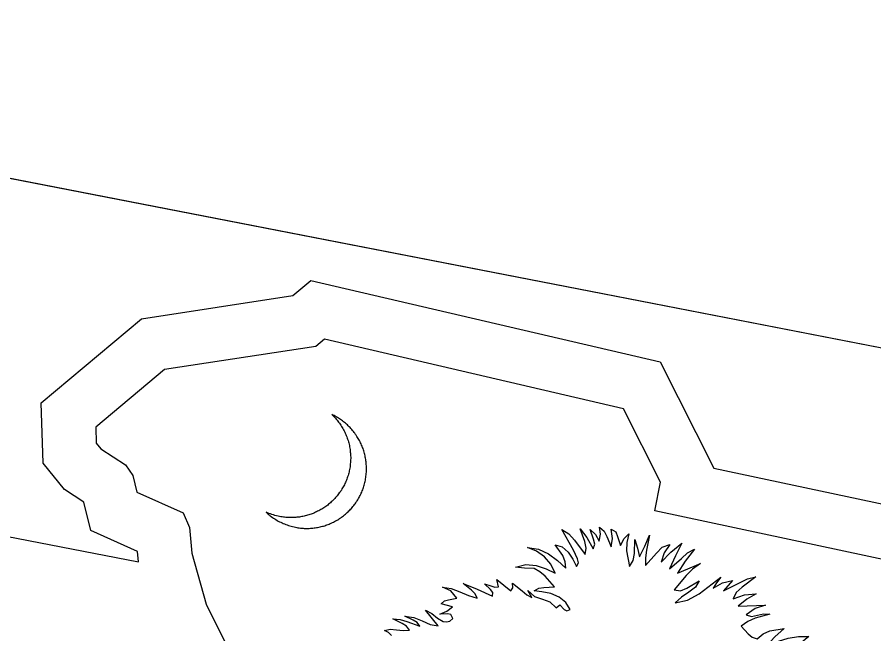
# Model space of a CAD drawing. Extents: x 2001876 to 2025694, y 804561 to 868938.
# Drawn here: x 2024402.93 to 2024418.03, y 807053.38 to 807064.25 of the extents above; entities that cross this region are included whole.
import ezdxf

# ---------------------------------------------------------------- set-up
doc = ezdxf.new("R2010")
doc.units = 0
doc.layers.add('TR SN EXTRUDED PANEL SIGNS- MOUNTED OVERHEAD', color=7, linetype='Continuous')

msp = doc.modelspace()

# ---------------------------------------------------------------- linework, layer by layer
at = {"layer": 'TR SN EXTRUDED PANEL SIGNS- MOUNTED OVERHEAD'}
for p, q in [((2024442.316, 807053.715), (2024388.23, 807064.24)), ((2024408.346, 807058.573), (2024408.191, 807058.443)), ((2024413.612, 807057.347), (2024408.346, 807058.573)), ((2024408.191, 807058.443), (2024405.524, 807058.036)), ((2024405.524, 807058.036), (2024404.314, 807057.022)), ((2024414.264, 807056.053), (2024413.612, 807057.347)), ((2024404.314, 807057.022), (2024404.322, 807056.74)), ((2024404.322, 807056.74), (2024404.403, 807056.641)), ((2024404.403, 807056.641), (2024404.839, 807056.36)), ((2024404.839, 807056.36), (2024404.968, 807056.172)), ((2024404.968, 807056.172), (2024405.039, 807055.878)), ((2024414.166, 807055.55), (2024414.264, 807056.053)), ((2024405.039, 807055.878), (2024405.853, 807055.515)), ((2024418.379, 807054.651), (2024414.166, 807055.55)), ((2024405.853, 807055.515), (2024405.964, 807055.253)), ((2024405.964, 807055.253), (2024406.007, 807054.802)), ((2024412.734, 807054.853), (2024412.526, 807055.217)), ((2024406.007, 807054.802), (2024406.261, 807053.906)), ((2024411.413, 807054.212), (2024411.38, 807054.341)), ((2024412.171, 807054.123), (2024412.038, 807054.136)), ((2024406.261, 807053.906), (2024406.587, 807053.241)), ((2024410.601, 807053.859), (2024410.397, 807053.912)), ((2024412.427, 807053.839), (2024412.489, 807053.893)), ((2024415.633, 807053.869), (2024416.115, 807053.885)), ((2024410.346, 807053.52), (2024410.123, 807053.797))]:
    msp.add_line(p, q, dxfattribs=at)
for points in [[(2024442.28, 807053.722), (2024442.28, 807053.722), (2024388.194, 807064.247)], [(2024387.007, 807058.149), (2024387.008, 807058.149), (2024405.067, 807054.647), (2024405.05, 807054.833), (2024404.226, 807055.2), (2024404.105, 807055.703), (2024403.761, 807055.926), (2024403.384, 807056.389), (2024403.349, 807057.454), (2024405.118, 807058.934), (2024407.788, 807059.344), (2024408.104, 807059.605), (2024414.261, 807058.172), (2024415.205, 807056.3), (2024418.964, 807055.499), (2024419.853, 807054.111), (2024421.636, 807051.422), (2024441.095, 807047.635)], [(2024409.06, 807056.067), (2024409.064, 807056.09), (2024409.069, 807056.113), (2024409.072, 807056.136), (2024409.075, 807056.159), (2024409.078, 807056.183), (2024409.08, 807056.205), (2024409.082, 807056.228), (2024409.084, 807056.251), (2024409.084, 807056.273), (2024409.084, 807056.296), (2024409.084, 807056.318), (2024409.084, 807056.342), (2024409.081, 807056.364), (2024409.079, 807056.386), (2024409.077, 807056.409), (2024409.075, 807056.431), (2024409.072, 807056.452), (2024409.068, 807056.475), (2024409.063, 807056.496), (2024409.059, 807056.518), (2024409.054, 807056.54), (2024409.049, 807056.561), (2024409.043, 807056.582), (2024409.036, 807056.604), (2024409.029, 807056.624), (2024409.023, 807056.645), (2024409.015, 807056.666), (2024409.006, 807056.686), (2024408.998, 807056.707), (2024408.989, 807056.726), (2024408.979, 807056.746), (2024408.97, 807056.765), (2024408.96, 807056.785), (2024408.949, 807056.804), (2024408.938, 807056.823), (2024408.927, 807056.842), (2024408.915, 807056.861), (2024408.903, 807056.879), (2024408.891, 807056.896), (2024408.878, 807056.915), (2024408.865, 807056.931), (2024408.852, 807056.949), (2024408.837, 807056.966), (2024408.824, 807056.982), (2024408.809, 807056.999), (2024408.794, 807057.015), (2024408.779, 807057.031), (2024408.763, 807057.047), (2024408.747, 807057.061), (2024408.731, 807057.076), (2024408.714, 807057.091), (2024408.698, 807057.104), (2024408.68, 807057.118), (2024408.663, 807057.132), (2024408.645, 807057.144), (2024408.627, 807057.158), (2024408.608, 807057.17), (2024408.59, 807057.182), (2024408.571, 807057.194), (2024408.552, 807057.205), (2024408.532, 807057.215), (2024408.512, 807057.226), (2024408.492, 807057.236), (2024408.472, 807057.245), (2024408.489, 807057.23), (2024408.505, 807057.214), (2024408.52, 807057.197), (2024408.536, 807057.181), (2024408.551, 807057.164), (2024408.565, 807057.146), (2024408.58, 807057.129), (2024408.593, 807057.111), (2024408.606, 807057.093), (2024408.619, 807057.073), (2024408.633, 807057.055), (2024408.644, 807057.036), (2024408.656, 807057.016), (2024408.668, 807056.997), (2024408.678, 807056.977), (2024408.69, 807056.956), (2024408.7, 807056.936), (2024408.709, 807056.916), (2024408.719, 807056.895), (2024408.728, 807056.874), (2024408.735, 807056.853), (2024408.744, 807056.831), (2024408.751, 807056.81), (2024408.758, 807056.788), (2024408.765, 807056.766), (2024408.771, 807056.744), (2024408.776, 807056.721), (2024408.782, 807056.7), (2024408.786, 807056.677), (2024408.79, 807056.654), (2024408.794, 807056.631), (2024408.796, 807056.609), (2024408.799, 807056.585), (2024408.801, 807056.563), (2024408.803, 807056.539), (2024408.804, 807056.516)], [(2024408.804, 807056.516), (2024408.805, 807056.493), (2024408.805, 807056.469), (2024408.804, 807056.445), (2024408.804, 807056.422), (2024408.802, 807056.398), (2024408.799, 807056.374), (2024408.797, 807056.349), (2024408.794, 807056.326), (2024408.789, 807056.302), (2024408.786, 807056.278), (2024408.78, 807056.256), (2024408.776, 807056.235), (2024408.771, 807056.213), (2024408.765, 807056.192), (2024408.759, 807056.17), (2024408.752, 807056.149), (2024408.744, 807056.129), (2024408.737, 807056.108), (2024408.73, 807056.088), (2024408.721, 807056.068), (2024408.713, 807056.047), (2024408.703, 807056.029), (2024408.694, 807056.008), (2024408.683, 807055.99), (2024408.673, 807055.971), (2024408.663, 807055.952), (2024408.652, 807055.934), (2024408.641, 807055.915), (2024408.629, 807055.898), (2024408.617, 807055.88), (2024408.605, 807055.863), (2024408.592, 807055.846), (2024408.579, 807055.829), (2024408.566, 807055.812), (2024408.552, 807055.796), (2024408.538, 807055.781), (2024408.524, 807055.765), (2024408.509, 807055.75), (2024408.494, 807055.735), (2024408.48, 807055.72), (2024408.464, 807055.706), (2024408.449, 807055.692), (2024408.433, 807055.678), (2024408.416, 807055.665), (2024408.401, 807055.651), (2024408.384, 807055.639), (2024408.366, 807055.627), (2024408.35, 807055.615), (2024408.332, 807055.603), (2024408.314, 807055.592), (2024408.297, 807055.58), (2024408.279, 807055.569), (2024408.26, 807055.56), (2024408.242, 807055.549), (2024408.223, 807055.54), (2024408.204, 807055.531), (2024408.185, 807055.522), (2024408.166, 807055.514), (2024408.146, 807055.504), (2024408.127, 807055.497), (2024408.107, 807055.49), (2024408.087, 807055.483), (2024408.067, 807055.476), (2024408.047, 807055.47), (2024408.026, 807055.465), (2024408.006, 807055.46), (2024407.986, 807055.454), (2024407.964, 807055.45), (2024407.944, 807055.446), (2024407.923, 807055.442), (2024407.901, 807055.439), (2024407.88, 807055.436), (2024407.859, 807055.434), (2024407.838, 807055.432), (2024407.816, 807055.429), (2024407.795, 807055.428), (2024407.773, 807055.429), (2024407.751, 807055.428), (2024407.729, 807055.428), (2024407.707, 807055.429), (2024407.685, 807055.43), (2024407.664, 807055.432), (2024407.641, 807055.434), (2024407.62, 807055.437), (2024407.597, 807055.44), (2024407.575, 807055.444), (2024407.553, 807055.447), (2024407.525, 807055.454), (2024407.498, 807055.46), (2024407.471, 807055.467), (2024407.444, 807055.475), (2024407.417, 807055.484), (2024407.391, 807055.493), (2024407.365, 807055.503), (2024407.339, 807055.513), (2024407.314, 807055.524), (2024407.314, 807055.524)], [(2024407.314, 807055.524), (2024407.333, 807055.508), (2024407.35, 807055.492), (2024407.368, 807055.477), (2024407.387, 807055.461), (2024407.406, 807055.447), (2024407.427, 807055.433), (2024407.446, 807055.419), (2024407.466, 807055.406), (2024407.486, 807055.393), (2024407.508, 807055.381), (2024407.529, 807055.369), (2024407.55, 807055.357), (2024407.572, 807055.346), (2024407.595, 807055.336), (2024407.617, 807055.325), (2024407.64, 807055.317), (2024407.663, 807055.307), (2024407.686, 807055.299), (2024407.71, 807055.29), (2024407.733, 807055.283), (2024407.758, 807055.277), (2024407.782, 807055.27), (2024407.807, 807055.265), (2024407.831, 807055.259), (2024407.854, 807055.256), (2024407.876, 807055.251), (2024407.898, 807055.248), (2024407.92, 807055.245), (2024407.942, 807055.244), (2024407.965, 807055.242), (2024407.987, 807055.24), (2024408.008, 807055.24), (2024408.03, 807055.239), (2024408.052, 807055.24), (2024408.073, 807055.24), (2024408.095, 807055.241), (2024408.116, 807055.243), (2024408.139, 807055.245), (2024408.16, 807055.248), (2024408.181, 807055.25), (2024408.202, 807055.254), (2024408.223, 807055.257), (2024408.244, 807055.261), (2024408.265, 807055.266), (2024408.285, 807055.271), (2024408.306, 807055.276), (2024408.326, 807055.281), (2024408.347, 807055.287), (2024408.366, 807055.294), (2024408.387, 807055.302), (2024408.406, 807055.308), (2024408.426, 807055.316), (2024408.446, 807055.325), (2024408.464, 807055.333), (2024408.484, 807055.342), (2024408.502, 807055.351), (2024408.521, 807055.361), (2024408.54, 807055.371), (2024408.557, 807055.381), (2024408.576, 807055.391), (2024408.594, 807055.403), (2024408.611, 807055.414), (2024408.629, 807055.426), (2024408.646, 807055.438), (2024408.662, 807055.451), (2024408.679, 807055.463), (2024408.696, 807055.476), (2024408.713, 807055.49), (2024408.728, 807055.504), (2024408.744, 807055.517), (2024408.759, 807055.531), (2024408.774, 807055.546), (2024408.788, 807055.561), (2024408.803, 807055.577), (2024408.818, 807055.592), (2024408.831, 807055.609), (2024408.845, 807055.624), (2024408.858, 807055.641), (2024408.872, 807055.658), (2024408.884, 807055.674), (2024408.896, 807055.691), (2024408.909, 807055.71), (2024408.92, 807055.727), (2024408.931, 807055.745), (2024408.943, 807055.764), (2024408.953, 807055.782), (2024408.963, 807055.801), (2024408.973, 807055.82), (2024408.982, 807055.84), (2024408.991, 807055.859), (2024409, 807055.879), (2024409.008, 807055.899), (2024409.017, 807055.92), (2024409.024, 807055.94), (2024409.031, 807055.961), (2024409.038, 807055.981), (2024409.044, 807056.003), (2024409.05, 807056.024), (2024409.056, 807056.046), (2024409.06, 807056.067)], [(2024412.526, 807055.217), (2024412.651, 807055.144), (2024412.752, 807055.032), (2024412.939, 807054.781), (2024412.957, 807054.893), (2024412.932, 807055.007), (2024412.852, 807055.231), (2024412.968, 807055.076), (2024413.081, 807054.876), (2024413.106, 807054.963), (2024413.086, 807055.048), (2024413.024, 807055.217), (2024413.119, 807055.13), (2024413.185, 807055.012), (2024413.206, 807055.138), (2024413.189, 807055.263), (2024413.273, 807055.193), (2024413.32, 807055.099), (2024413.398, 807054.912), (2024413.417, 807055.061), (2024413.394, 807055.223), (2024413.477, 807055.178), (2024413.507, 807055.099), (2024413.558, 807054.939), (2024413.623, 807055.059), (2024413.709, 807055.142), (2024413.671, 807054.989), (2024413.664, 807054.841), (2024413.719, 807054.565), (2024413.781, 807054.671), (2024413.807, 807054.794), (2024413.812, 807055.044), (2024413.859, 807054.892), (2024413.894, 807054.737), (2024413.99, 807054.923), (2024414.071, 807055.117), (2024414.021, 807054.858), (2024413.999, 807054.72), (2024414.001, 807054.587)], [(2024412.038, 807054.136), (2024412.119, 807054.183), (2024412.208, 807054.2), (2024412.395, 807054.208), (2024412.235, 807054.395), (2024412.141, 807054.474), (2024412.038, 807054.535), (2024411.868, 807054.539), (2024411.711, 807054.554), (2024411.893, 807054.6), (2024412.076, 807054.585), (2024412.252, 807054.529), (2024412.41, 807054.45), (2024412.331, 807054.609), (2024412.218, 807054.739), (2024412.08, 807054.837), (2024411.922, 807054.901), (2024412.116, 807054.875), (2024412.292, 807054.793), (2024412.451, 807054.674), (2024412.595, 807054.538), (2024412.585, 807054.651), (2024412.544, 807054.76), (2024412.409, 807054.949), (2024412.532, 807054.912), (2024412.636, 807054.818), (2024412.723, 807054.694), (2024412.787, 807054.565), (2024412.818, 807054.63), (2024412.801, 807054.702), (2024412.734, 807054.853)], [(2024414.001, 807054.587), (2024414.193, 807054.805), (2024414.294, 807054.907), (2024414.429, 807054.957), (2024414.332, 807054.806), (2024414.277, 807054.643), (2024414.45, 807054.818), (2024414.64, 807054.98), (2024414.532, 807054.757), (2024414.422, 807054.524), (2024414.636, 807054.71), (2024414.739, 807054.807), (2024414.865, 807054.872), (2024414.701, 807054.66), (2024414.563, 807054.452), (2024414.971, 807054.619), (2024414.832, 807054.523), (2024414.715, 807054.407), (2024414.505, 807054.154), (2024414.618, 807054.14), (2024414.729, 807054.183), (2024414.944, 807054.313), (2024414.882, 807054.203), (2024414.765, 807054.113), (2024414.633, 807054.028), (2024414.525, 807053.929), (2024414.743, 807053.973), (2024414.949, 807054.088), (2024415.326, 807054.381), (2024415.251, 807054.281), (2024415.196, 807054.187), (2024415.36, 807054.279), (2024415.533, 807054.321), (2024415.375, 807054.139), (2024415.657, 807054.281), (2024415.798, 807054.35), (2024415.947, 807054.384), (2024415.707, 807054.202), (2024415.601, 807054.107), (2024415.548, 807053.996), (2024415.746, 807054.066), (2024415.953, 807054.085), (2024415.788, 807053.99), (2024415.633, 807053.869)], [(2024411.38, 807054.341), (2024411.63, 807054.137), (2024411.663, 807054.194), (2024411.657, 807054.274), (2024411.829, 807054.137), (2024411.909, 807054.066), (2024411.996, 807054.021), (2024411.93, 807054.144), (2024412.047, 807054.039), (2024412.183, 807053.992), (2024412.317, 807053.946), (2024412.427, 807053.839)], [(2024410.397, 807053.912), (2024410.461, 807053.962), (2024410.532, 807053.979), (2024410.676, 807054.012), (2024410.569, 807054.139), (2024410.421, 807054.204), (2024410.579, 807054.178), (2024410.731, 807054.12), (2024410.884, 807054.054), (2024411.036, 807054.007), (2024410.997, 807054.086), (2024410.932, 807054.151), (2024410.79, 807054.269), (2024411.036, 807054.169), (2024411.303, 807054.045), (2024411.309, 807054.111), (2024411.269, 807054.163), (2024411.163, 807054.261), (2024411.273, 807054.226), (2024411.348, 807054.205), (2024411.413, 807054.212)], [(2024412.489, 807053.893), (2024412.568, 807053.81), (2024412.617, 807053.789), (2024412.673, 807053.811), (2024412.598, 807053.936), (2024412.48, 807054.03), (2024412.334, 807054.092), (2024412.171, 807054.123)], [(2024416.115, 807053.885), (2024415.935, 807053.83), (2024415.772, 807053.718), (2024415.869, 807053.689), (2024415.973, 807053.708), (2024416.081, 807053.734), (2024416.193, 807053.727), (2024415.933, 807053.657), (2024415.804, 807053.601), (2024415.688, 807053.516), (2024415.813, 807053.383), (2024415.882, 807053.325), (2024415.967, 807053.293), (2024416.073, 807053.38), (2024416.191, 807053.434), (2024416.443, 807053.478), (2024416.279, 807053.33), (2024416.21, 807053.254), (2024416.176, 807053.175), (2024416.344, 807053.252), (2024416.517, 807053.305), (2024416.696, 807053.333), (2024416.881, 807053.335), (2024416.75, 807053.231)], [(2024410.123, 807053.797), (2024410.234, 807053.738), (2024410.336, 807053.659), (2024410.438, 807053.6), (2024410.492, 807053.591), (2024410.551, 807053.603), (2024410.605, 807053.65), (2024410.572, 807053.719), (2024410.516, 807053.734), (2024410.374, 807053.729), (2024410.499, 807053.779), (2024410.601, 807053.859)], [(2024409.525, 807053.351), (2024409.473, 807053.405), (2024409.4, 807053.44), (2024409.5, 807053.463), (2024409.613, 807053.452), (2024409.729, 807053.438), (2024409.84, 807053.444), (2024409.788, 807053.516), (2024409.714, 807053.565), (2024409.549, 807053.643), (2024409.677, 807053.636), (2024409.796, 807053.596), (2024410.023, 807053.518), (2024409.976, 807053.579), (2024409.909, 807053.622), (2024409.759, 807053.692), (2024409.916, 807053.67), (2024410.063, 807053.609), (2024410.206, 807053.547), (2024410.346, 807053.52)]]:
    msp.add_lwpolyline(points, dxfattribs=at)

doc.saveas('drawing.dxf')
